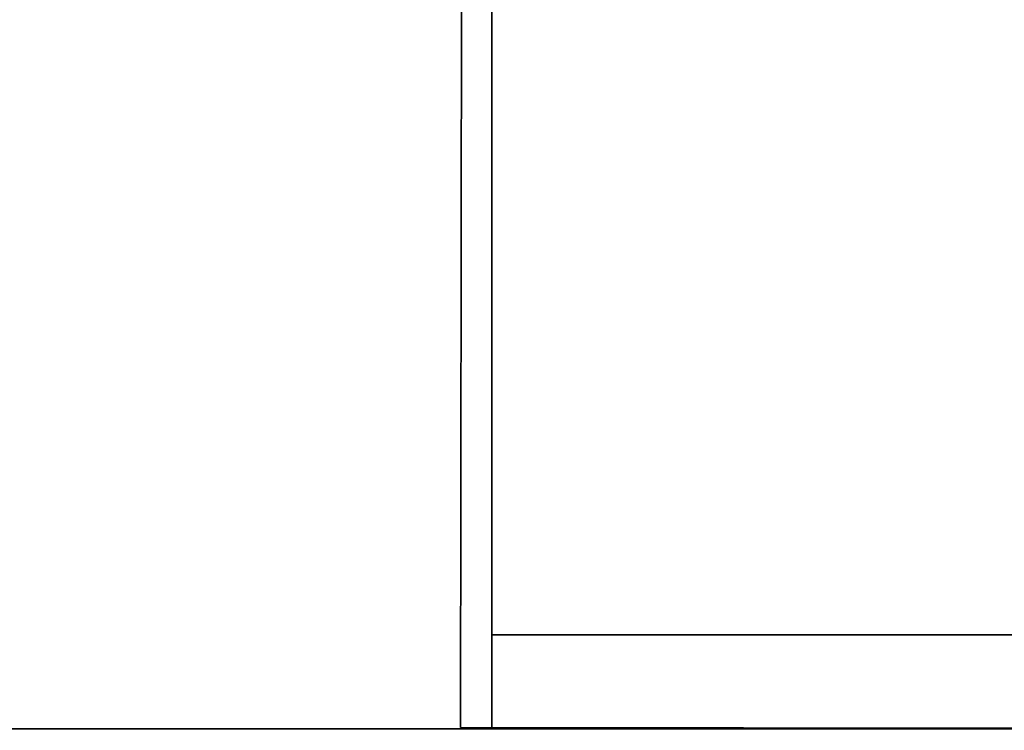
# Model space of a CAD drawing. Extents: x 413.3 to 457.5, y 5047.8 to 5050.
# Tile 393 of 656: x 437.2211 to 437.3204, y 5047.8249 to 5047.8965. Entities that reach past the tile are written whole.
import ezdxf

# ---------------------------------------------------------------- set-up
doc = ezdxf.new("R2010")
doc.units = 0
doc.header["$LTSCALE"] = 150
doc.header["$MEASUREMENT"] = 0
doc.layers.add('3DFACE_SHAPE', color=7, linetype='CONTINUOUS')

msp = doc.modelspace()

# ---------------------------------------------------------------- linework, layer by layer
at = {"layer": '3DFACE_SHAPE', "color": 13}
for points, invisible_edges in [([(437.365539, 5050.025014, -0.1905), (437.26869, 5050.025153, -0.1905), (437.26554, 5047.825153, -0.1905)], 12), ([(437.26869, 5050.025153, -0.0095), (437.362442, 5047.861866, -0.0095), (437.26554, 5047.825153, -0.0095)], 3), ([(437.26554, 5047.825153), (437.26869, 5050.025153), (437.26554, 5047.825153, -0.0095)], 2), ([(437.26869, 5050.025153), (437.26869, 5050.025153, -0.0095), (437.26554, 5047.825153, -0.0095)], 12), ([(437.468689, 5050.024866), (437.26869, 5050.025153), (437.26554, 5047.825153)], 12), ([(437.26554, 5047.825153, -0.2), (437.26869, 5050.025153, -0.2), (437.465539, 5047.824866, -0.2)], 2), ([(437.26554, 5047.825153, -0.1905), (437.26869, 5050.025153, -0.1905), (437.26554, 5047.825153, -0.2)], 2), ([(437.26869, 5050.025153, -0.1905), (437.26869, 5050.025153, -0.2), (437.26554, 5047.825153, -0.2)], 12), ([(437.362389, 5047.825014, -0.1905), (437.365539, 5050.025014, -0.1905), (437.26554, 5047.825153, -0.1905)], 2), ([(437.465539, 5047.824866), (437.468689, 5050.024866), (437.26554, 5047.825153)], 2), ([(437.362623, 5047.988166, -0.0095), (437.362442, 5047.861866, -0.0095), (437.26869, 5050.025153, -0.0095)], 14), ([(437.26869, 5050.025153, -0.2), (437.468689, 5050.024866, -0.2), (437.465539, 5047.824866, -0.2)], 12), ([(437.268689, 5048.025009), (435.468689, 5048.025009), (437.268689, 5047.825009)], 2), ([(435.468689, 5048.025009), (435.468689, 5047.825009), (437.268689, 5047.825009)], 12), ([(435.468689, 5048.025009, -0.2), (437.268689, 5048.025009, -0.2), (435.468689, 5047.825009, -0.2)], 2), ([(437.268689, 5048.025009, -0.2), (437.268689, 5047.825009, -0.2), (435.468689, 5047.825009, -0.2)], 12), ([(437.268689, 5047.825009), (437.268689, 5047.928159, -0.0095), (437.268689, 5048.025009)], 3), ([(437.268689, 5048.025009, -0.2), (437.268689, 5047.921859, -0.1905), (437.268689, 5047.825009, -0.2)], 3), ([(437.268689, 5047.921859, -0.0095), (437.268689, 5047.928159, -0.0095), (437.268689, 5047.825009)], 14), ([(437.268689, 5047.825009, -0.0095), (435.468689, 5047.825009, -0.0095), (437.268689, 5047.921859, -0.0095)], 2), ([(435.468689, 5047.825009, -0.0095), (435.468689, 5047.921859, -0.0095), (437.268689, 5047.921859, -0.0095)], 12), ([(435.468689, 5047.825009, -0.1905), (437.268689, 5047.825009, -0.1905), (435.468689, 5047.921859, -0.1905)], 2), ([(437.268689, 5047.825009, -0.1905), (437.268689, 5047.921859, -0.1905), (435.468689, 5047.921859, -0.1905)], 12), ([(437.268689, 5047.825009, -0.0095), (437.268689, 5047.921859, -0.0095), (437.268689, 5047.825009)], 2), ([(437.268689, 5047.921859, -0.1905), (437.268689, 5047.825009, -0.1905), (437.268689, 5047.825009, -0.2)], 12), ([(437.362442, 5047.861866, -0.0095), (437.362389, 5047.825014, -0.0095), (437.26554, 5047.825153, -0.0095)], 12), ([(437.268689, 5047.834509, -1), (437.365539, 5047.834509, -1), (437.268689, 5047.825009, -1)], 2), ([(437.365539, 5047.834509, -1), (437.371839, 5047.834509, -1), (437.268689, 5047.825009, -1)], 15), ([(437.268689, 5047.825009, -1), (437.371839, 5047.834509, -1), (437.468689, 5047.825009, -1)], 3), ([(437.468689, 5047.825009, -0.2), (437.365539, 5047.834509, -0.2), (437.268689, 5047.825009, -0.2)], 3), ([(437.365539, 5047.834509, -0.2), (437.268689, 5047.834509, -0.2), (437.268689, 5047.825009, -0.2)], 12), ([(437.268689, 5047.834509, -1), (437.268689, 5047.834509, -0.2), (437.365539, 5047.834509, -1)], 2), ([(437.268689, 5047.834509, -0.2), (437.365539, 5047.834509, -0.2), (437.365539, 5047.834509, -1)], 12), ([(437.268689, 5047.825009, -1), (437.268689, 5047.825009, -0.2), (437.268689, 5047.834509, -1)], 2), ([(437.268689, 5047.825009, -0.2), (437.268689, 5047.834509, -0.2), (437.268689, 5047.834509, -1)], 12), ([(437.268689, 5047.825009), (435.468689, 5047.825009), (437.268689, 5047.825009, -0.0095)], 2), ([(435.468689, 5047.825009), (435.468689, 5047.825009, -0.0095), (437.268689, 5047.825009, -0.0095)], 12), ([(435.468689, 5047.825009, -0.2), (437.268689, 5047.825009, -0.2), (435.468689, 5047.825009, -0.1905)], 2), ([(437.268689, 5047.825009, -0.2), (437.268689, 5047.825009, -0.1905), (435.468689, 5047.825009, -0.1905)], 12), ([(437.26554, 5047.825153, -0.0095), (437.362389, 5047.825014, -0.0095), (437.26554, 5047.825153)], 2), ([(437.362389, 5047.825014, -0.0095), (437.368689, 5047.825005, -0.0095), (437.26554, 5047.825153)], 15), ([(437.26554, 5047.825153), (437.368689, 5047.825005, -0.0095), (437.465539, 5047.824866)], 3), ([(437.465539, 5047.824866, -0.2), (437.362389, 5047.825014, -0.1905), (437.26554, 5047.825153, -0.2)], 3), ([(437.362389, 5047.825014, -0.1905), (437.26554, 5047.825153, -0.1905), (437.26554, 5047.825153, -0.2)], 12), ([(437.468689, 5047.825009, -1), (437.468689, 5047.825009, -0.2), (437.268689, 5047.825009, -1)], 2), ([(437.468689, 5047.825009, -0.2), (437.268689, 5047.825009, -0.2), (437.268689, 5047.825009, -1)], 12)]:
    msp.add_3dface(points, dxfattribs=dict(at, invisible_edges=invisible_edges))

doc.saveas('drawing.dxf')
